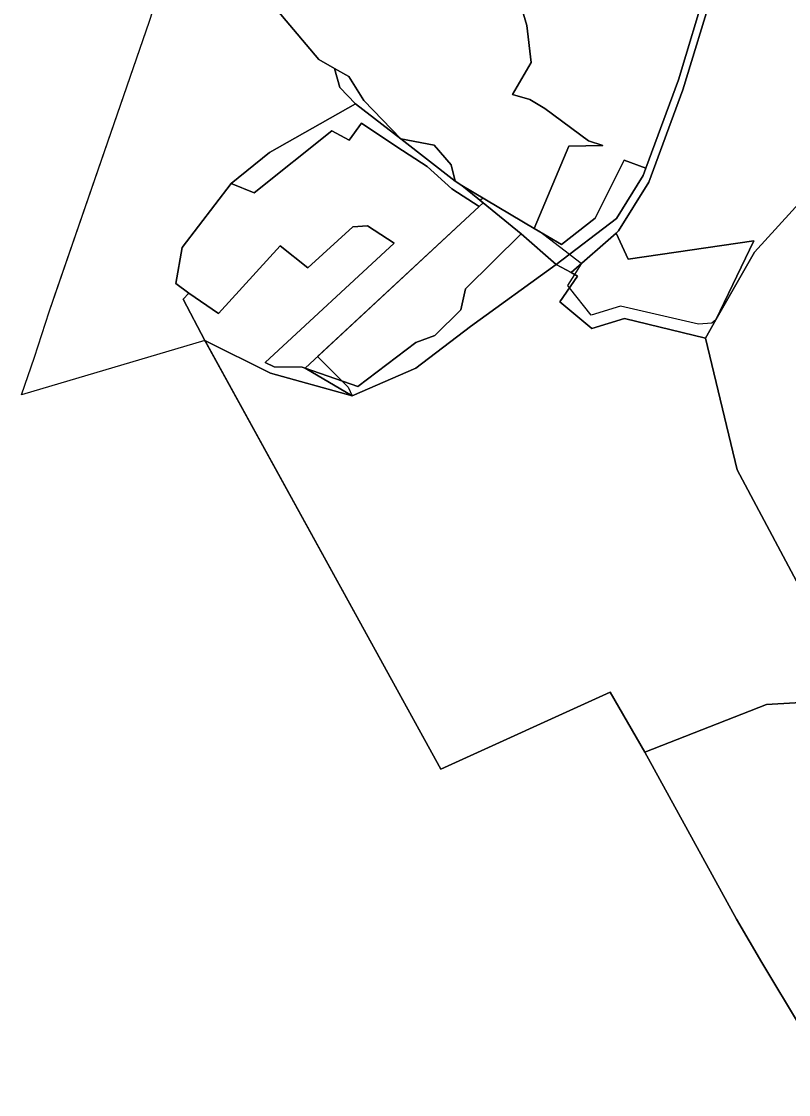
# Model space of a CAD drawing. Extents: x -477304 to -465429, y -1159113 to -1149210.
# Drawn here: x -475013.3 to -474701.5, y -1157661.9 to -1157226 of the extents above; entities that cross this region are included whole.
import ezdxf

# ---------------------------------------------------------------- set-up
doc = ezdxf.new("R2010")
doc.units = 0
for name, color, linetype in [('BPEJ_s', 7, 'Continuous'), ('ostatni_s', 7, 'Continuous'), ('PUPFL_s', 7, 'Continuous'), ('trav_porost_s', 7, 'Continuous')]:
    doc.layers.add(name, color=color, linetype=linetype)

msp = doc.modelspace()

# ---------------------------------------------------------------- linework, layer by layer
at = {"layer": 'BPEJ_s'}
for points in [[(-474938.57, -1157356.01), (-474938.75, -1157355.68), (-474989.94, -1157370.83), (-475013.32, -1157377.75), (-475008, -1157362.36), (-475002.07, -1157344.02), (-475000, -1157338.03), (-474961.24, -1157225.87)], [(-474690.38, -1157292.28), (-474715.36, -1157319.71), (-474731.13, -1157347.26), (-474732.69, -1157348.55), (-474738.1, -1157348.95), (-474769.8, -1157341.73), (-474781.83, -1157345.34), (-474790.56, -1157334.2), (-474791.26, -1157333.31), (-474788.43, -1157328.86), (-474785.64, -1157324.48), (-474785.77, -1157324.38), (-474788.15, -1157322.56), (-474790.64, -1157320.66), (-474802.74, -1157311.39), (-474804.94, -1157310.09), (-474825.8, -1157297.78), (-474826.91, -1157298.77), (-474825.68, -1157299.77), (-474827.28, -1157301.26), (-474893, -1157362.15), (-474883.11, -1157372.03), (-474880.52, -1157374.63), (-474878.95, -1157378.08), (-474912.07, -1157368.87), (-474938.28, -1157355.91), (-474938.57, -1157356.01), (-474842.92, -1157529.72), (-474774.11, -1157498.48), (-474760, -1157522.78), (-474722.74, -1157590.74), (-474712.47, -1157608.26), (-474680.22, -1157661.92)], [(-474690.38, -1157292.28), (-474715.36, -1157319.71), (-474731.13, -1157347.26), (-474732.69, -1157348.55), (-474738.1, -1157348.95), (-474769.8, -1157341.73), (-474781.83, -1157345.34), (-474790.56, -1157334.2), (-474791.26, -1157333.31), (-474788.43, -1157328.86), (-474785.64, -1157324.48), (-474785.77, -1157324.38), (-474788.15, -1157322.56), (-474790.64, -1157320.66), (-474802.74, -1157311.39), (-474804.94, -1157310.09), (-474825.8, -1157297.78), (-474826.91, -1157298.77)], [(-474826.91, -1157298.77), (-474825.68, -1157299.77), (-474827.28, -1157301.26), (-474893, -1157362.15), (-474883.11, -1157372.03), (-474880.52, -1157374.63), (-474878.95, -1157378.08), (-474912.07, -1157368.87), (-474938.28, -1157355.91), (-474938.57, -1157356.01)]]:
    msp.add_lwpolyline(points, dxfattribs=at)
at = {"layer": 'ostatni_s'}
msp.add_lwpolyline([(-474731.98, -1157212.54), (-474744.45, -1157253.74), (-474758.29, -1157291.32), (-474770.63, -1157311.11), (-474771.64, -1157311.99), (-474789.95, -1157328.04), (-474795.93, -1157324.71), (-474771.51, -1157306.02), (-474760.7, -1157288.6), (-474759.59, -1157285.62), (-474746.21, -1157249.78), (-474734.77, -1157211.44)], dxfattribs=at)
at = {"layer": 'PUPFL_s'}
for points in [[(-474912.48, -1157170.89), (-474931.49, -1157195.12), (-474892.52, -1157241.46), (-474886.05, -1157245.19), (-474883.94, -1157252.89), (-474877.5, -1157259.47), (-474912.53, -1157279.31), (-474928.05, -1157291.89), (-474947.95, -1157317.8), (-474950.53, -1157332.53), (-474945.28, -1157336.43), (-474947.56, -1157338.77), (-474938.75, -1157355.68), (-475013.32, -1157377.75), (-475008, -1157362.36), (-475002.07, -1157344.02), (-474961.24, -1157225.87), (-474927.7, -1157121.79)], [(-474795.93, -1157324.71), (-474810.25, -1157312.27), (-474825.68, -1157299.77), (-474834.39, -1157292.72), (-474804.94, -1157310.09), (-474793.77, -1157316.68), (-474780.1, -1157305.94), (-474768.32, -1157282.38), (-474759.59, -1157285.62), (-474760.7, -1157288.6), (-474771.51, -1157306.02)], [(-474660.1, -1157317.23), (-474651.65, -1157326.51), (-474640.73, -1157340.6), (-474627.85, -1157362.36), (-474620.23, -1157381.86), (-474613.55, -1157392.83), (-474611.38, -1157395.99), (-474602.07, -1157416.82), (-474608.03, -1157419.66), (-474617.73, -1157425.6), (-474669.67, -1157454.7), (-474692.81, -1157463.79), (-474722.43, -1157408.18), (-474735.35, -1157354.63), (-474731.13, -1157347.26), (-474715.36, -1157319.71), (-474690.38, -1157292.28), (-474672.98, -1157304.11)], [(-474898.07, -1157366.84), (-474827.28, -1157301.26), (-474825.68, -1157299.77), (-474810.25, -1157312.27), (-474832.84, -1157334.67), (-474834.79, -1157343.22), (-474845.25, -1157353.53), (-474852.98, -1157356.38), (-474876.57, -1157374.31)], [(-474852.98, -1157366.86), (-474878.95, -1157378.08), (-474898.07, -1157366.84), (-474876.57, -1157374.31), (-474852.98, -1157356.38), (-474845.25, -1157353.53), (-474834.79, -1157343.22), (-474832.84, -1157334.67), (-474810.25, -1157312.27), (-474795.93, -1157324.71), (-474830.75, -1157349.98)], [(-474794.51, -1157339.91), (-474787.3, -1157329.48), (-474789.95, -1157328.04), (-474771.64, -1157311.99), (-474766.69, -1157322.57), (-474715.62, -1157315.2), (-474731.13, -1157347.26), (-474735.35, -1157354.63), (-474768.16, -1157346.68), (-474781.44, -1157350.74)], [(-474789.95, -1157328.04), (-474787.3, -1157329.48), (-474794.51, -1157339.91), (-474781.44, -1157350.74), (-474768.16, -1157346.68), (-474735.35, -1157354.63), (-474722.43, -1157408.18), (-474692.81, -1157463.79), (-474687.65, -1157469.38), (-474659.13, -1157500.47), (-474710.53, -1157503.42), (-474760, -1157522.78), (-474774.11, -1157498.48), (-474842.92, -1157529.72), (-474938.75, -1157355.68), (-474912.07, -1157368.87), (-474878.95, -1157378.08), (-474852.98, -1157366.86), (-474830.75, -1157349.98), (-474795.93, -1157324.71)], [(-474712.47, -1157608.26), (-474722.74, -1157590.74), (-474760, -1157522.78), (-474710.53, -1157503.42), (-474659.13, -1157500.47), (-474645.25, -1157520.87), (-474636.26, -1157532.61), (-474626.39, -1157545.34), (-474617.6, -1157586.15), (-474606.99, -1157613.7), (-474605.66, -1157617.09), (-474680.22, -1157661.92)]]:
    msp.add_lwpolyline(points, close=True, dxfattribs=at)
at = {"layer": 'trav_porost_s'}
for points in [[(-474810.86, -1157217.55), (-474807.85, -1157227.61), (-474806.19, -1157242.67), (-474813.81, -1157255.68), (-474806.73, -1157257.77), (-474800.55, -1157261.35), (-474782.91, -1157274.56), (-474777, -1157276.42), (-474790.87, -1157276.66), (-474804.94, -1157310.09), (-474834.39, -1157292.72), (-474837.1, -1157290.94), (-474838.65, -1157284.31), (-474845.52, -1157276.33), (-474859.17, -1157273.73), (-474874.17, -1157258.12), (-474880.28, -1157248.39), (-474886.05, -1157245.19), (-474892.52, -1157241.46), (-474931.49, -1157195.12)], [(-474734.77, -1157211.44), (-474746.21, -1157249.78), (-474759.59, -1157285.62), (-474768.32, -1157282.38), (-474780.1, -1157305.94), (-474793.77, -1157316.68), (-474804.94, -1157310.09), (-474790.87, -1157276.66), (-474777, -1157276.42), (-474782.91, -1157274.56), (-474800.55, -1157261.35), (-474806.73, -1157257.77), (-474813.81, -1157255.68), (-474806.19, -1157242.67), (-474807.85, -1157227.61), (-474810.86, -1157217.55)], [(-474633.21, -1157219.92), (-474641.34, -1157229.79), (-474653.66, -1157244.75), (-474688.74, -1157290.27), (-474690.38, -1157292.28), (-474715.36, -1157319.71), (-474731.13, -1157347.26), (-474715.62, -1157315.2), (-474766.69, -1157322.57), (-474771.64, -1157311.99), (-474770.63, -1157311.11), (-474758.29, -1157291.32), (-474744.45, -1157253.74), (-474731.98, -1157212.54)]]:
    msp.add_lwpolyline(points, dxfattribs=at)
for points in [[(-474874.17, -1157258.12), (-474859.17, -1157273.73), (-474877.5, -1157259.47), (-474883.94, -1157252.89), (-474886.05, -1157245.19), (-474880.28, -1157248.39)], [(-474928.05, -1157291.89), (-474912.53, -1157279.31), (-474877.5, -1157259.47), (-474859.17, -1157273.73), (-474837.1, -1157290.94), (-474834.39, -1157292.72), (-474825.68, -1157299.77), (-474827.28, -1157301.26), (-474838.34, -1157294.08), (-474848.39, -1157284.99), (-474860.78, -1157276.98), (-474875.17, -1157267.35), (-474880.14, -1157274.2), (-474887.21, -1157270.46), (-474918.79, -1157295.61)], [(-474899.25, -1157366.43), (-474910.55, -1157366.33), (-474914.24, -1157364.53), (-474861.9, -1157316.1), (-474872.69, -1157309.1), (-474878.68, -1157309.48), (-474896.97, -1157326.05), (-474908.12, -1157317.21), (-474933.26, -1157344.63), (-474945.28, -1157336.43), (-474950.53, -1157332.53), (-474947.95, -1157317.8), (-474928.05, -1157291.89), (-474918.79, -1157295.61), (-474887.21, -1157270.46), (-474880.14, -1157274.2), (-474875.17, -1157267.35), (-474860.78, -1157276.98), (-474848.39, -1157284.99), (-474838.34, -1157294.08), (-474827.28, -1157301.26), (-474898.07, -1157366.84)], [(-474859.17, -1157273.73), (-474845.52, -1157276.33), (-474838.65, -1157284.31), (-474837.1, -1157290.94)], [(-474878.95, -1157378.08), (-474912.07, -1157368.87), (-474938.75, -1157355.68), (-474947.56, -1157338.77), (-474945.28, -1157336.43), (-474933.26, -1157344.63), (-474908.12, -1157317.21), (-474896.97, -1157326.05), (-474878.68, -1157309.48), (-474872.69, -1157309.1), (-474861.9, -1157316.1), (-474914.24, -1157364.53), (-474910.55, -1157366.33), (-474899.25, -1157366.43), (-474898.07, -1157366.84)]]:
    msp.add_lwpolyline(points, close=True, dxfattribs=at)

doc.saveas('drawing.dxf')
